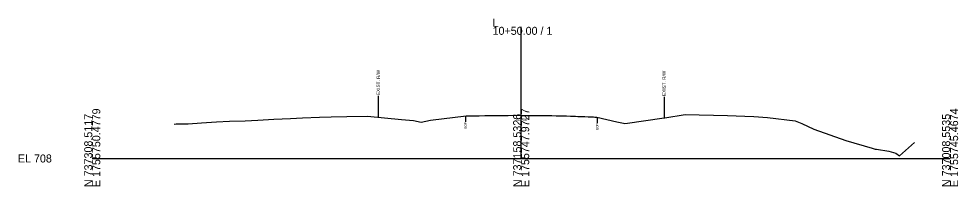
# Model space of a CAD drawing. Extents: x -26 to 4303, y -10 to 9577.
# Drawn here: x -25.7 to 302.8, y 490.3 to 548.8 of the extents above; entities that cross this region are included whole.
import ezdxf

# ---------------------------------------------------------------- set-up
doc = ezdxf.new("R2010")
doc.units = 0
for name, color, linetype in [('Default', 7, 'Continuous'), ('Old_Level_2', 7, 'Continuous'), ('Prop CMT Pvmt Course 1 CG', 7, 'Continuous'), ('Prop CMT Slope Grass', 7, 'Continuous'), ('Prop XS Ditch Standard Text', 7, 'Continuous')]:
    doc.layers.add(name, color=color, linetype=linetype)

msp = doc.modelspace()

# ---------------------------------------------------------------- linework, layer by layer
at = {"layer": 'Old_Level_2'}
for p, q in [((150, 500), (150, 546.03)), ((150, 500), (150, 546.03)), ((0, 500), (150, 500)), ((0, 500), (150, 500)), ((150, 500), (300, 500)), ((150, 500), (300, 500))]:
    msp.add_line(p, q, dxfattribs=at)
at = {"layer": 'Prop CMT Slope Grass'}
msp.add_lwpolyline([(28.63, 512.05), (29.34, 512.07), (33.5, 512.12), (38.21, 512.44), (43.5, 512.78), (48.05, 512.99), (53.51, 513.2), (57.88, 513.4), (63.51, 513.71), (69.32, 513.95), (73.51, 514.18), (79.5, 514.43), (83.51, 514.57), (89.08, 514.68), (96.2, 514.84), (108.17, 513.64), (112.38, 513.28), (114.99, 512.73), (118.34, 513.34), (130.81, 514.93), (132.43, 514.92), (134.28, 514.95), (134.78, 514.95), (135.31, 514.96), (137.28, 514.98), (137.86, 514.99), (139.78, 515), (140.4, 515), (142.28, 515), (142.68, 515), (143.18, 515.01), (143.89, 515.01), (144.78, 515.04), (145.48, 515.05), (147.28, 515.09), (148.03, 515.09), (150, 515.06), (150.57, 515.06), (152.28, 515.04), (152.76, 515.04), (153.24, 515.04), (153.55, 515.03), (155.01, 515.02), (156.54, 515), (156.92, 515), (157.28, 514.99), (158.2, 514.98), (159.78, 514.98), (160.74, 514.97), (162.28, 514.94), (163.28, 514.93), (164.78, 514.91), (165.83, 514.88), (167.29, 514.84), (168.12, 514.82), (168.58, 514.79), (169.05, 514.77), (169.79, 514.73), (170.91, 514.68), (172.29, 514.62), (173.45, 514.58), (174.79, 514.53), (175.25, 514.5), (175.73, 514.48), (176.3, 514.46), (176.43, 514.47), (183.46, 512.86), (185.84, 512.31), (186.28, 512.19), (187.22, 512.37), (199.16, 514.14), (200.24, 514.18), (207.3, 515.34), (222.18, 515), (228.17, 514.76), (231.32, 514.67), (236.13, 514.28), (245.8, 513.13), (248.13, 512.19), (252.38, 510.28), (263.56, 506.26), (272.77, 503.66), (273.84, 503.3), (274.22, 503.23), (278.59, 502.51), (281.04, 501.86), (282.33, 500.96), (287.59, 505.64)], dxfattribs=at)
at = {"layer": 'Prop XS Ditch Standard Text'}
for p, q in [((100, 521.86), (100, 514.46)), ((200, 521.57), (200, 514.17)), ((130.57, 514.9), (130.57, 512.85)), ((176.58, 514.43), (176.58, 512.38))]:
    msp.add_line(p, q, dxfattribs=at)

# ---------------------------------------------------------------- texts
at = {"layer": 'Default'}
msp.add_text('-', height=0.0001, dxfattribs=at).set_placement((0, 500))
at = {"layer": 'Old_Level_2'}
for s, p in [('L', (140, 546.03)), ('L', (140, 546.03)), ('10+50.00 / 1', (140, 543.23)), ('10+50.00 / 1', (140, 543.23)), ('EL 708', (-26, 498.6)), ('EL 708', (-26, 498.6))]:
    msp.add_text(s, height=2.8, dxfattribs=at).set_placement(p)
for s, p in [('E 1755750.4779', (2.8, 490)), ('E 1755750.4779', (2.8, 490)), ('E 1755747.9727', (152.8, 490)), ('E 1755747.9727', (152.8, 490)), ('E 1755745.4674', (302.8, 490)), ('E 1755745.4674', (302.8, 490)), ('N 737308.5117', (0, 490)), ('N 737308.5117', (0, 490)), ('N 737158.5326', (150, 490)), ('N 737158.5326', (150, 490)), ('N 737008.5535', (300, 490)), ('N 737008.5535', (300, 490))]:
    msp.add_text(s, height=2.8, rotation=90, dxfattribs=at).set_placement(p)
at = {"layer": 'Prop CMT Pvmt Course 1 CG'}
msp.add_text('723.06', height=1, dxfattribs=at).set_placement((147.86, 513.06))
at = {"layer": 'Prop XS Ditch Standard Text'}
for s, height, p in [('EXIST. R/W', 1.181, (100.59, 522.17)), ('EXIST. R/W', 1.181, (200.59, 521.87)), ('EOP', 0.787, (130.96, 510.45)), ('EOP', 0.787, (176.98, 509.98))]:
    msp.add_text(s, height=height, rotation=90, dxfattribs=at).set_placement(p)

doc.saveas('drawing.dxf')
